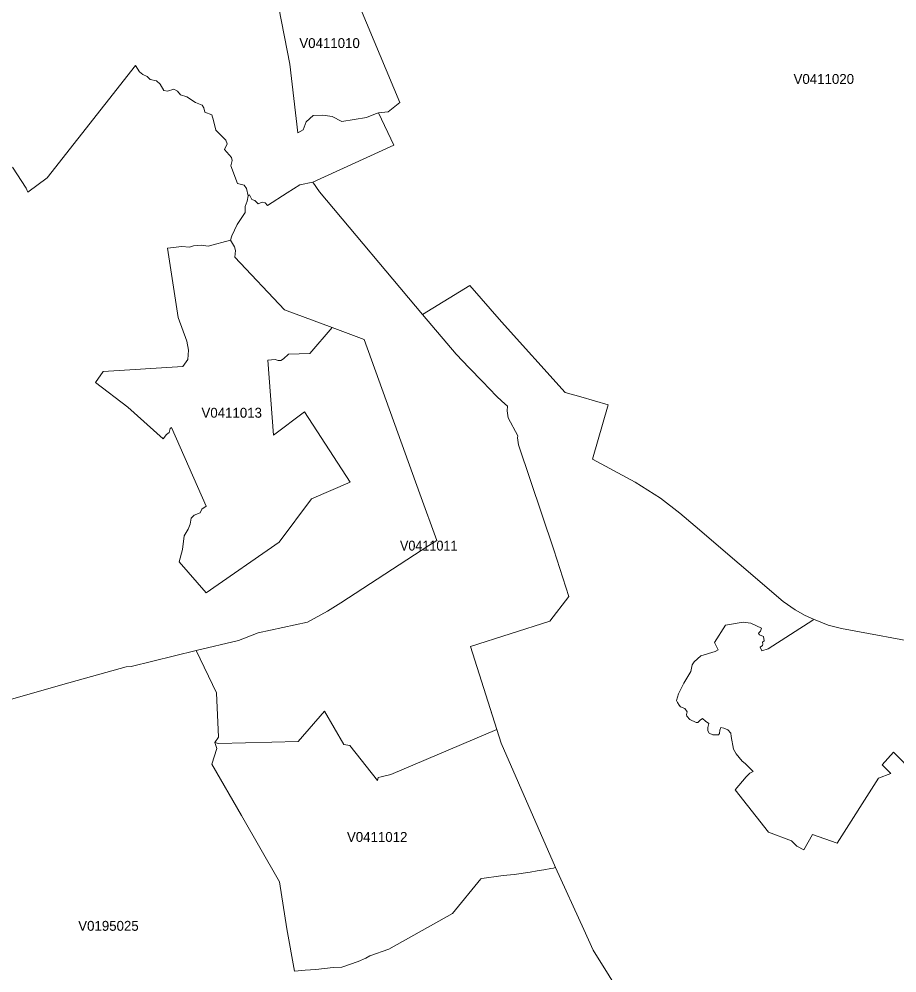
# Model space of a CAD drawing. Extents: x 369010 to 735936, y 6377141 to 6616555.
# Drawn here: x 487749 to 496599, y 6493257 to 6502874 of the extents above; entities that cross this region are included whole.
import ezdxf
from ezdxf.enums import TextEntityAlignment as Align

# ---------------------------------------------------------------- set-up
doc = ezdxf.new("R2010")
doc.units = 0
doc.header["$LTSCALE"] = 40
doc.layers.add('3', color=7, linetype='Continuous', lineweight=13)
doc.layers.add('4', color=7, linetype='Continuous')

msp = doc.modelspace()

# ---------------------------------------------------------------- linework, layer by layer
at = {"layer": '3'}
for points in [[(487680.88, 6501379.71), (487821.06, 6501168.03), (487836.45, 6501128.47), (488032.74, 6501271.96), (488923.31, 6502406.16), (488962.87, 6502342.44), (488995.97, 6502314.31), (489039.33, 6502296.43), (489068.63, 6502265.82), (489134.99, 6502250.59), (489171.24, 6502216.66), (489208.31, 6502152.78), (489245.22, 6502146.49), (489310.26, 6502166.85), (489344.69, 6502146.49), (489375.31, 6502110.74), (489439.02, 6502090.38), (489528.4, 6502034.28), (489592.78, 6502005.64), (489611.81, 6501977.51), (489620.75, 6501936.79), (489693.4, 6501908.66), (489709.95, 6501852.55), (489732.96, 6501754.24), (489786.75, 6501701.45), (489833.92, 6501651.8), (489845.34, 6501614.72), (489821.17, 6501558.62), (489888.7, 6501477.02), (489896.31, 6501448.89), (489884.23, 6501394.44), (489951.76, 6501217.18), (490018.12, 6501197.98), (490042.29, 6501166.04), (490059, 6501093.39), (490069.93, 6501103.15), (490095.41, 6501055.98), (490126.03, 6501045.72), (490157.97, 6501012.45), (490200.01, 6501026.52), (490227.98, 6501021.39), (490252.31, 6500994.75), (490450.58, 6501122.18), (490580.67, 6501203.78), (490710.92, 6501229.43), (491525.37, 6501601.98), (491372.44, 6501928.68), (491342.15, 6501919.58), (491252.78, 6501882.51), (491001.71, 6501840.47), (490904.23, 6501891.45), (490809.73, 6501905.51), (490714.23, 6501900.38), (490644.06, 6501839.15), (490610.96, 6501756.23), (490558.66, 6501725.61), (490477.56, 6502420.89), (490365.68, 6502985.76)], [(490365.68, 6502985.76), (490477.56, 6502420.89), (490558.66, 6501725.61), (490610.96, 6501756.23), (490644.06, 6501839.15), (490714.23, 6501900.38), (490809.73, 6501905.51), (490904.23, 6501891.45), (491001.71, 6501840.47), (491252.78, 6501882.51), (491342.15, 6501919.58), (491372.44, 6501928.68), (491470.59, 6501938.95), (491587.93, 6502032.12), (491189.39, 6502981.79)], [(491189.39, 6502981.79), (491587.93, 6502032.12), (491470.59, 6501938.95), (491372.44, 6501928.68), (491525.37, 6501601.98), (490710.92, 6501229.43), (490777.29, 6501131.29), (491816.32, 6499895.63), (492292.48, 6500186.76), (492612.07, 6499820.16), (493254.72, 6499110.81), (493412.61, 6499065.47), (493689, 6498983.71), (493529.46, 6498436.39), (493960.26, 6498204.51), (494214.15, 6498043.15), (494410.6, 6497892.04), (494563.52, 6497760.8), (495451.78, 6497003.62), (495573.1, 6496918.38), (495673.73, 6496860.62), (495756.15, 6496822.39), (495907.09, 6496763.97), (496040.81, 6496729.21), (496910.7, 6496569.67)], [(489888.7, 6501477.02), (489821.17, 6501558.62), (489845.34, 6501614.72), (489833.92, 6501651.8), (489786.75, 6501701.45), (489732.96, 6501754.24), (489709.95, 6501852.55), (489693.4, 6501908.66), (489620.75, 6501936.79), (489611.81, 6501977.51), (489592.78, 6502005.64), (489528.4, 6502034.28), (489439.02, 6502090.38), (489375.31, 6502110.74), (489344.69, 6502146.49), (489310.26, 6502166.85), (489245.22, 6502146.49), (489208.31, 6502152.78), (489171.24, 6502216.66), (489134.99, 6502250.59), (489068.63, 6502265.82), (489039.33, 6502296.43), (488995.97, 6502314.31), (488962.87, 6502342.44), (488923.31, 6502406.16), (488032.74, 6501271.96), (487836.45, 6501128.47), (487821.06, 6501168.03), (487680.88, 6501379.71)], [(486989.57, 6495821.09), (488188.64, 6496163.68), (488828.48, 6496342.43), (488878.79, 6496348.39), (489535.35, 6496506.44), (489960.03, 6496610.21), (490157.81, 6496686.84), (490655.15, 6496794.59), (490856.73, 6496902.99), (490993.11, 6496989.71), (491878.39, 6497565.17), (491961.31, 6497616.15), (491788.19, 6498086.18), (491225.97, 6499642.58), (490904.23, 6499765.71), (490681.13, 6499501.57), (490466.14, 6499496.6), (490415.17, 6499446.95), (490385.87, 6499430.24), (490360.39, 6499430.24), (490329.77, 6499441.82), (490255.79, 6499435.37), (490314.21, 6498677.52), (490624.7, 6498914.86), (491087.28, 6498206), (490697.35, 6498037.85), (490370.65, 6497600.09), (489633.82, 6497089.02), (489364.05, 6497403.47), (489395.99, 6497525.95), (489412.54, 6497664.97), (489454.58, 6497732.5), (489472.46, 6497780.99), (489484.04, 6497840.9), (489513.34, 6497872.84), (489574.57, 6497894.52), (489591.12, 6497934.08), (489633.16, 6497962.22), (489284.94, 6498755.64), (489272.2, 6498745.38), (489263.26, 6498705.83), (489235.29, 6498686.79), (489202.02, 6498642.11), (488843.87, 6498961.03), (488518.66, 6499211.44), (488597.77, 6499319.85), (489399.14, 6499372.81), (489450.28, 6499440.5), (489457.89, 6499534.84), (489440.18, 6499626.69), (489351.31, 6499866.84), (489246.38, 6500565.1), (489387.88, 6500581.65), (489465.67, 6500575.19), (489508.54, 6500587.94), (489587.65, 6500595.55), (489655.17, 6500585.45), (489880.92, 6500645.37), (489893.66, 6500687.4), (489947.29, 6500804.42), (490028.88, 6500924.24), (490027.72, 6500984.32), (490046.76, 6501036.62), (490059, 6501093.39), (490042.29, 6501166.04), (490018.12, 6501197.98), (489951.76, 6501217.18), (489884.23, 6501394.44), (489896.31, 6501448.89), (489888.7, 6501477.02)], [(495242.26, 6496559.07), (495220.74, 6496541.2), (495235.97, 6496504.13), (495300.35, 6496524.65), (495751.84, 6496815.27), (495756.15, 6496822.39), (495673.73, 6496860.62), (495573.1, 6496918.38), (495451.78, 6497003.62), (494563.52, 6497760.8), (494410.6, 6497892.04), (494214.15, 6498043.15), (493960.26, 6498204.51), (493529.46, 6498436.39), (493689, 6498983.71), (493412.61, 6499065.47), (493254.72, 6499110.81), (492612.07, 6499820.16), (492292.48, 6500186.76), (491816.32, 6499895.63), (492154.12, 6499496.93), (492286.52, 6499357.91), (492421.41, 6499218.39), (492562.58, 6499073.58), (492615.21, 6499021.28), (492671.32, 6498972.62), (492670.49, 6498923.79), (492679.1, 6498853.46), (492777.07, 6498672.23), (492772.11, 6498650.55), (492784.52, 6498582.69), (493139.69, 6497524.29), (493291.13, 6497051.45), (493099.64, 6496802.86), (492299.93, 6496547.49), (492609.58, 6495574.66), (493158.06, 6494319.14), (493441.9, 6493695.85), (493537.23, 6493485.66), (493857.32, 6492968.13)], [(496910.7, 6496569.67), (496040.81, 6496729.21), (495907.09, 6496763.97), (495756.15, 6496822.39), (495751.84, 6496815.27), (495300.35, 6496524.65), (495235.97, 6496504.13), (495220.74, 6496541.2), (495242.26, 6496559.07), (495247.72, 6496571.15), (495242.75, 6496593.33), (495260.63, 6496606.57), (495255, 6496649.77), (495213.79, 6496667.31), (495202.04, 6496678.4), (495208.66, 6496690.65), (495223.06, 6496703.56), (495232.82, 6496733.85), (495124.58, 6496784.49), (495049.28, 6496794.25), (494871.36, 6496764.79), (494758.16, 6496587.37), (494795.89, 6496515.38), (494766.6, 6496497.01), (494621.95, 6496454.14), (494553.43, 6496395.06), (494535.22, 6496363.12), (494519.83, 6496295.59), (494449.66, 6496180.07), (494394.88, 6496070.67), (494377, 6496003.64), (494385.77, 6495984.77), (494402.49, 6495957.8), (494418.05, 6495941.58), (494460.25, 6495922.21), (494485.08, 6495889.61), (494476.97, 6495861.31), (494480.77, 6495844.76), (494510.23, 6495812.98), (494573.29, 6495781.7), (494589.84, 6495782.2), (494613.51, 6495805.53), (494638.83, 6495821.59), (494667.13, 6495795.27), (494702.05, 6495771.94), (494690.63, 6495732.38), (494690.8, 6495697.29), (494706.35, 6495673.13), (494741.44, 6495658.57), (494800.03, 6495658.73), (494809.79, 6495670.15), (494813.44, 6495704.25), (494821.88, 6495732.22), (494854.15, 6495726.26), (494892.88, 6495709.04), (494924.99, 6495675.28), (494927.14, 6495640.03), (494949.98, 6495513.58), (494976.62, 6495465.42), (495037.36, 6495392.1), (495067.98, 6495370.42), (495150.57, 6495287.67), (495117.14, 6495270.29), (495080.06, 6495234.54), (494968.02, 6495102.31), (495304.65, 6494677.13), (495536.85, 6494589.41), (495590.15, 6494536.78), (495658.5, 6494498.71), (495749.03, 6494651.31), (495995.96, 6494566.74), (496412.2, 6495220.15), (496536.83, 6495266.82), (496449.61, 6495357.02), (496564.8, 6495483.13), (496776.81, 6495268.8)], [(496776.81, 6495268.8), (496564.8, 6495483.13), (496449.61, 6495357.02), (496536.83, 6495266.82), (496412.2, 6495220.15), (495995.96, 6494566.74), (495749.03, 6494651.31), (495658.5, 6494498.71), (495590.15, 6494536.78), (495536.85, 6494589.41), (495304.65, 6494677.13), (494968.02, 6495102.31), (495080.06, 6495234.54), (495117.14, 6495270.29), (495150.57, 6495287.67), (495067.98, 6495370.42), (495037.36, 6495392.1), (494976.62, 6495465.42), (494949.98, 6495513.58), (494927.14, 6495640.03), (494924.99, 6495675.28), (494892.88, 6495709.04), (494854.15, 6495726.26), (494821.88, 6495732.22), (494813.44, 6495704.25), (494809.79, 6495670.15), (494800.03, 6495658.73), (494741.44, 6495658.57), (494706.35, 6495673.13), (494690.8, 6495697.29), (494690.63, 6495732.38), (494702.05, 6495771.94), (494667.13, 6495795.27), (494638.83, 6495821.59), (494613.51, 6495805.53), (494589.84, 6495782.2), (494573.29, 6495781.7), (494510.23, 6495812.98), (494480.77, 6495844.76), (494476.97, 6495861.31), (494485.08, 6495889.61), (494460.25, 6495922.21), (494418.05, 6495941.58), (494402.49, 6495957.8), (494385.77, 6495984.77), (494377, 6496003.64), (494394.88, 6496070.67), (494449.66, 6496180.07), (494519.83, 6496295.59), (494535.22, 6496363.12), (494553.43, 6496395.06), (494621.95, 6496454.14), (494766.6, 6496497.01), (494795.89, 6496515.38), (494758.16, 6496587.37), (494871.36, 6496764.79), (495049.28, 6496794.25), (495124.58, 6496784.49), (495232.82, 6496733.85), (495223.06, 6496703.56), (495208.66, 6496690.65), (495202.04, 6496678.4), (495213.79, 6496667.31), (495255, 6496649.77), (495260.63, 6496606.57), (495242.75, 6496593.33), (495247.72, 6496571.15), (495242.26, 6496559.07)], [(490914.49, 6493313.37), (490741.71, 6493290.87), (490631.15, 6493285.4), (490526.39, 6493276.47), (490448.27, 6493701.15), (490373.13, 6494174.66), (489990.65, 6494843.46), (489690.26, 6495360.66), (489741.07, 6495520.04), (489721.37, 6495580.61), (489760.27, 6495635.56), (489739.41, 6496079.94), (489535.35, 6496506.44), (488878.79, 6496348.39), (488828.48, 6496342.43), (488188.64, 6496163.68), (486989.57, 6495821.09)], [(493857.32, 6492968.13), (493537.23, 6493485.66), (493441.9, 6493695.85), (493158.06, 6494319.14), (493143.67, 6494316), (493134.89, 6494313.85), (493110.23, 6494309.38), (493038.24, 6494296.63), (492971.21, 6494285.54), (492899.55, 6494272.97), (492740.5, 6494251.29), (492665.52, 6494242.18), (492606.44, 6494236.39), (492414.29, 6494208.25), (492402.21, 6494207.26), (492119.36, 6493857.55), (491476.71, 6493496.26), (491284.56, 6493430.88), (491242.85, 6493404.73), (491167.71, 6493371.63), (491003.86, 6493316.35), (490914.49, 6493313.37)]]:
    msp.add_lwpolyline(points, dxfattribs=at)
for points in [[(490710.92, 6501229.43), (490580.67, 6501203.78), (490450.58, 6501122.18), (490252.31, 6500994.75), (490227.98, 6501021.39), (490200.01, 6501026.52), (490157.97, 6501012.45), (490126.03, 6501045.72), (490095.41, 6501055.98), (490069.93, 6501103.15), (490059, 6501093.39), (490046.76, 6501036.62), (490027.72, 6500984.32), (490028.88, 6500924.24), (489947.29, 6500804.42), (489893.66, 6500687.4), (489880.92, 6500645.37), (489921.3, 6500577.01), (489930.24, 6500540.11), (489925.11, 6500473.74), (490424.1, 6499943.46), (490904.23, 6499765.71), (491225.97, 6499642.58), (491788.19, 6498086.18), (491961.31, 6497616.15), (491878.39, 6497565.17), (490993.11, 6496989.71), (490856.73, 6496902.99), (490655.15, 6496794.59), (490157.81, 6496686.84), (489960.03, 6496610.21), (489535.35, 6496506.44), (489739.41, 6496079.94), (489760.27, 6495635.56), (489721.37, 6495580.61), (489759.44, 6495570.35), (490031.03, 6495577.97), (490561.64, 6495590.21), (490826.11, 6495896.56), (491022.9, 6495561.91), (491082.98, 6495551.65), (491360.86, 6495196.31), (491368.47, 6495226.93), (491397.76, 6495235.7), (491497.23, 6495257.55), (492566.39, 6495710.04), (492299.93, 6496547.49), (493099.64, 6496802.86), (493291.13, 6497051.45), (493139.69, 6497524.29), (492784.52, 6498582.69), (492772.11, 6498650.55), (492777.07, 6498672.23), (492679.1, 6498853.46), (492670.49, 6498923.79), (492671.32, 6498972.62), (492615.21, 6499021.28), (492562.58, 6499073.58), (492421.41, 6499218.39), (492286.52, 6499357.91), (492154.12, 6499496.93), (491816.32, 6499895.63), (490777.29, 6501131.29)], [(489880.92, 6500645.37), (489655.17, 6500585.45), (489587.65, 6500595.55), (489508.54, 6500587.94), (489465.67, 6500575.19), (489387.88, 6500581.65), (489246.38, 6500565.1), (489351.31, 6499866.84), (489440.18, 6499626.69), (489457.89, 6499534.84), (489450.28, 6499440.5), (489399.14, 6499372.81), (488597.77, 6499319.85), (488518.66, 6499211.44), (488843.87, 6498961.03), (489202.02, 6498642.11), (489235.29, 6498686.79), (489263.26, 6498705.83), (489272.2, 6498745.38), (489284.94, 6498755.64), (489633.16, 6497962.22), (489591.12, 6497934.08), (489574.57, 6497894.52), (489513.34, 6497872.84), (489484.04, 6497840.9), (489472.46, 6497780.99), (489454.58, 6497732.5), (489412.54, 6497664.97), (489395.99, 6497525.95), (489364.05, 6497403.47), (489633.82, 6497089.02), (490370.65, 6497600.09), (490697.35, 6498037.85), (491087.28, 6498206), (490624.7, 6498914.86), (490314.21, 6498677.52), (490255.79, 6499435.37), (490329.77, 6499441.82), (490360.39, 6499430.24), (490385.87, 6499430.24), (490415.17, 6499446.95), (490466.14, 6499496.6), (490681.13, 6499501.57), (490904.23, 6499765.71), (490424.1, 6499943.46), (489925.11, 6500473.74), (489930.24, 6500540.11), (489921.3, 6500577.01)], [(489721.37, 6495580.61), (489741.07, 6495520.04), (489690.26, 6495360.66), (489990.65, 6494843.46), (490373.13, 6494174.66), (490448.27, 6493701.15), (490526.39, 6493276.47), (490631.15, 6493285.4), (490741.71, 6493290.87), (490914.49, 6493313.37), (491003.86, 6493316.35), (491167.71, 6493371.63), (491242.85, 6493404.73), (491284.56, 6493430.88), (491476.71, 6493496.26), (492119.36, 6493857.55), (492402.21, 6494207.26), (492414.29, 6494208.25), (492606.44, 6494236.39), (492665.52, 6494242.18), (492740.5, 6494251.29), (492899.55, 6494272.97), (492971.21, 6494285.54), (493038.24, 6494296.63), (493110.23, 6494309.38), (493134.89, 6494313.85), (493143.67, 6494316), (493158.06, 6494319.14), (492609.58, 6495574.66), (492566.39, 6495710.04), (491497.23, 6495257.55), (491397.76, 6495235.7), (491368.47, 6495226.93), (491360.86, 6495196.31), (491082.98, 6495551.65), (491022.9, 6495561.91), (490826.11, 6495896.56), (490561.64, 6495590.21), (490031.03, 6495577.97), (489759.44, 6495570.35)]]:
    msp.add_lwpolyline(points, close=True, dxfattribs=at)

# ---------------------------------------------------------------- texts
at = {"layer": '4'}
for s, p in [('V0411010', (490878.8, 6502581.88)), ('V0411020', (495861.45, 6502219.98)), ('V0411013', (489892.32, 6498854.83)), ('V0411012', (491358.85, 6494578.25)), ('V0195025', (488649.76, 6493682.08))]:
    msp.add_text(s, height=100, dxfattribs=at).set_placement(p, align=Align.CENTER)
at = {"layer": '4', "width": 0.95}
msp.add_text('V0411011', height=100, dxfattribs=at).set_placement((491878.39, 6497515.17), align=Align.CENTER)

doc.saveas('drawing.dxf')
